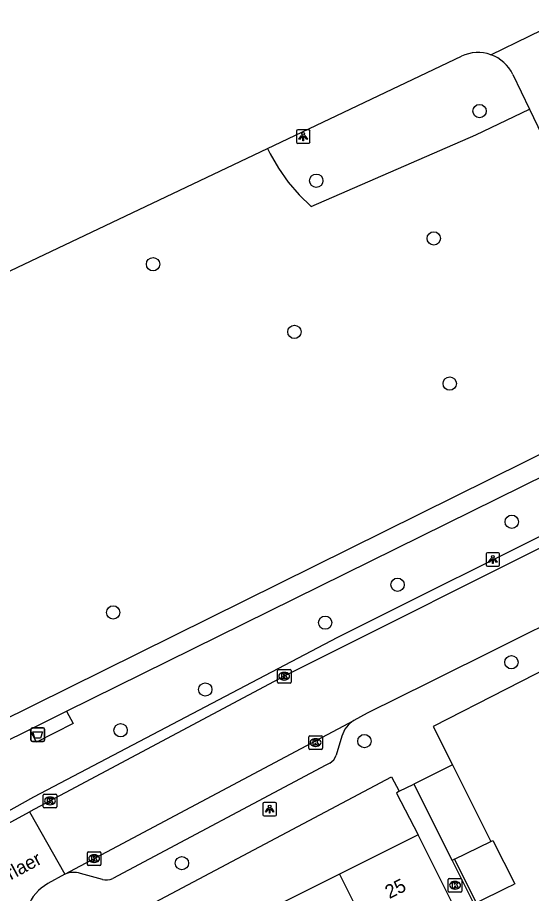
# Model space of a CAD drawing. Extents: x 157793 to 159380, y 380882 to 382313.
# Drawn here: x 158223.5 to 158261.3, y 381604.2 to 381668.6 of the extents above; entities that cross this region are included whole.
import ezdxf

# ---------------------------------------------------------------- set-up
doc = ezdxf.new("R2010")
doc.units = 0
for name, color, linetype in [('IMGEO_Afvalbak', 7, 'Continuous'), ('IMGEO_Boom', 7, 'Continuous'), ('IMGEO_Fietspad_gesloten', 7, 'Continuous'), ('IMGEO_Groenvoorziening', 7, 'Continuous'), ('IMGEO_Kolk', 7, 'Continuous'), ('IMGEO_Lichtpunt', 7, 'Continuous'), ('IMGEO_Openbare_ruimte_label', 7, 'Continuous'), ('IMGEO_Pand', 7, 'Continuous'), ('IMGEO_Pand_nummerreeks', 7, 'Continuous'), ('IMGEO_Rijbaan_lokaal_open', 7, 'Continuous'), ('IMGEO_Voetpad_halfverhard', 7, 'Continuous'), ('IMGEO_Voetpad_open', 7, 'Continuous')]:
    doc.layers.add(name, color=color, linetype=linetype)

msp = doc.modelspace()

# ---------------------------------------------------------------- linework, layer by layer
at = {"layer": 'IMGEO_Afvalbak'}
for p, q in [((158224.627, 381616.37), (158225.417, 381616.37)), ((158225.417, 381616.37), (158224.627, 381616.37)), ((158224.527, 381615.47), (158224.527, 381616.27)), ((158224.527, 381616.27), (158224.527, 381615.47)), ((158225.517, 381616.27), (158225.517, 381615.47)), ((158225.517, 381615.47), (158225.517, 381616.27)), ((158225.417, 381615.37), (158224.627, 381615.37)), ((158224.627, 381615.37), (158225.417, 381615.37))]:
    msp.add_line(p, q, dxfattribs=at)
msp.add_lwpolyline([(158224.67, 381616.084), (158225.374, 381616.084), (158225.225, 381615.614), (158224.819, 381615.614), (158224.67, 381616.084)], dxfattribs=at)
for centre, start, end in [((158224.627, 381616.27), 90, 180), ((158224.627, 381616.27), 90, 180), ((158225.417, 381616.27), 0, 90), ((158225.417, 381616.27), 360, 90), ((158224.627, 381615.47), 180, 270), ((158224.627, 381615.47), 180, 270), ((158225.417, 381615.47), 270, 0), ((158225.417, 381615.47), 270, 0)]:
    msp.add_arc(centre, 0.1, start, end, dxfattribs=at)
at = {"layer": 'IMGEO_Boom'}
for centre in [(158257.466, 381661.7), (158245.477, 381656.583), (158254.103, 381652.342), (158233.488, 381650.442), (158243.869, 381645.471), (158255.273, 381641.669), (158259.829, 381631.518), (158251.446, 381626.891), (158230.563, 381624.855), (158246.129, 381624.102), (158259.803, 381621.19), (158237.327, 381619.188), (158231.109, 381616.193), (158249.009, 381615.397), (158235.612, 381606.429)]:
    msp.add_circle(centre, 0.489, dxfattribs=at)
at = {"layer": 'IMGEO_Fietspad_gesloten'}
for points in [[(158258.297, 381665.839), (158263.928, 381668.574)], [(158241.905, 381658.957), (158256.134, 381665.726)], [(158259.909, 381664.391), (158261.129, 381661.849)], [(158261.129, 381661.849), (158271.114, 381641.038)], [(158134.665, 381607.948), (158241.905, 381658.957)]]:
    msp.add_lwpolyline(points, dxfattribs=at)
for centre, radius, start, end in [((158257.352, 381663.164), 2.837, 70.55256, 115.42853), ((158257.353, 381663.167), 2.834, 25.59315, 70.54249)]:
    msp.add_arc(centre, radius, start, end, dxfattribs=at)
at = {"layer": 'IMGEO_Groenvoorziening'}
msp.add_lwpolyline([(158241.905, 381658.957), (158242.095, 381658.565), (158242.704, 381657.491), (158243.415, 381656.482), (158244.22, 381655.546), (158245.112, 381654.693), (158257.2, 381659.948), (158261.129, 381661.849)], dxfattribs=at)
at = {"layer": 'IMGEO_Kolk'}
for p, q in [((158242.619, 381619.738), (158242.619, 381620.59)), ((158242.694, 381620.664), (158243.546, 381620.664)), ((158243.107, 381620.444), (158243.132, 381620.444)), ((158243.62, 381620.59), (158243.62, 381619.738)), ((158243.546, 381619.664), (158242.694, 381619.664)), ((158243.13, 381619.884), (158243.105, 381619.884)), ((158244.921, 381614.867), (158244.921, 381615.719)), ((158244.996, 381615.793), (158245.848, 381615.793)), ((158245.922, 381615.719), (158245.922, 381614.867)), ((158245.409, 381615.573), (158245.434, 381615.573)), ((158245.848, 381614.793), (158244.996, 381614.793)), ((158245.432, 381615.013), (158245.407, 381615.013)), ((158225.42, 381610.576), (158225.42, 381611.428)), ((158225.495, 381611.502), (158226.347, 381611.502)), ((158225.908, 381611.282), (158225.933, 381611.282)), ((158226.421, 381611.428), (158226.421, 381610.576)), ((158225.931, 381610.722), (158225.906, 381610.722)), ((158226.347, 381610.502), (158225.495, 381610.502)), ((158228.665, 381606.335), (158228.665, 381607.187)), ((158228.74, 381607.261), (158229.592, 381607.261)), ((158229.153, 381607.041), (158229.178, 381607.041)), ((158229.666, 381607.187), (158229.666, 381606.335)), ((158229.592, 381606.261), (158228.74, 381606.261)), ((158229.176, 381606.481), (158229.151, 381606.481)), ((158255.169, 381604.375), (158255.169, 381605.227)), ((158255.244, 381605.301), (158256.096, 381605.301)), ((158255.657, 381605.081), (158255.682, 381605.081)), ((158256.17, 381605.227), (158256.17, 381604.375)), ((158256.096, 381604.301), (158255.244, 381604.301)), ((158255.68, 381604.521), (158255.655, 381604.521))]:
    msp.add_line(p, q, dxfattribs=at)
for points in [[(158242.619, 381619.738), (158242.619, 381620.59)], [(158242.694, 381620.664), (158243.546, 381620.664)], [(158242.94, 381620.364), (158243.063, 381620.364), (158243.063, 381620.213), (158243.193, 381620.364), (158243.357, 381620.364), (158243.211, 381620.213), (158243.364, 381619.964), (158243.212, 381619.964), (158243.127, 381620.128), (158243.063, 381620.061), (158243.063, 381619.964), (158242.94, 381619.964), (158242.94, 381620.364)], [(158243.62, 381620.59), (158243.62, 381619.738)], [(158243.546, 381619.664), (158242.694, 381619.664)], [(158244.921, 381614.867), (158244.921, 381615.719)], [(158244.996, 381615.793), (158245.848, 381615.793)], [(158245.922, 381615.719), (158245.922, 381614.867)], [(158245.242, 381615.493), (158245.365, 381615.493), (158245.365, 381615.342), (158245.495, 381615.493), (158245.659, 381615.493), (158245.513, 381615.342), (158245.666, 381615.093), (158245.514, 381615.093), (158245.429, 381615.257), (158245.365, 381615.19), (158245.365, 381615.093), (158245.242, 381615.093), (158245.242, 381615.493)], [(158245.848, 381614.793), (158244.996, 381614.793)], [(158225.42, 381610.576), (158225.42, 381611.428)], [(158225.495, 381611.502), (158226.347, 381611.502)], [(158225.741, 381611.202), (158225.864, 381611.202), (158225.864, 381611.051), (158225.994, 381611.202), (158226.158, 381611.202), (158226.012, 381611.051), (158226.165, 381610.802), (158226.013, 381610.802), (158225.928, 381610.966), (158225.864, 381610.899), (158225.864, 381610.802), (158225.741, 381610.802), (158225.741, 381611.202)], [(158226.421, 381611.428), (158226.421, 381610.576)], [(158226.347, 381610.502), (158225.495, 381610.502)], [(158228.665, 381606.335), (158228.665, 381607.187)], [(158228.74, 381607.261), (158229.592, 381607.261)], [(158228.986, 381606.961), (158229.109, 381606.961), (158229.109, 381606.81), (158229.239, 381606.961), (158229.403, 381606.961), (158229.257, 381606.81), (158229.41, 381606.561), (158229.258, 381606.561), (158229.173, 381606.725), (158229.109, 381606.658), (158229.109, 381606.561), (158228.986, 381606.561), (158228.986, 381606.961)], [(158229.666, 381607.187), (158229.666, 381606.335)], [(158229.592, 381606.261), (158228.74, 381606.261)], [(158255.169, 381604.375), (158255.169, 381605.227)], [(158255.244, 381605.301), (158256.096, 381605.301)], [(158255.49, 381605.001), (158255.613, 381605.001), (158255.613, 381604.85), (158255.743, 381605.001), (158255.907, 381605.001), (158255.761, 381604.85), (158255.914, 381604.601), (158255.762, 381604.601), (158255.677, 381604.765), (158255.613, 381604.698), (158255.613, 381604.601), (158255.49, 381604.601), (158255.49, 381605.001)], [(158256.17, 381605.227), (158256.17, 381604.375)], [(158256.096, 381604.301), (158255.244, 381604.301)]]:
    msp.add_lwpolyline(points, dxfattribs=at)
for centre, start, end in [((158242.696, 381620.588), 91.55205, 178.44795), ((158242.696, 381620.588), 91.55205, 178.44795), ((158243.544, 381620.588), 1.55205, 88.44795), ((158243.544, 381620.588), 1.55205, 88.44795), ((158242.696, 381619.74), 181.55205, 268.44795), ((158242.696, 381619.74), 181.55205, 268.44795), ((158243.544, 381619.74), 271.55205, 358.44795), ((158243.544, 381619.74), 271.55205, 358.44795), ((158244.998, 381615.717), 91.55205, 178.44795), ((158244.998, 381615.717), 91.55205, 178.44795), ((158245.846, 381615.717), 1.55205, 88.44795), ((158245.846, 381615.717), 1.55205, 88.44795), ((158244.998, 381614.869), 181.55205, 268.44795), ((158244.998, 381614.869), 181.55205, 268.44795), ((158245.846, 381614.869), 271.55205, 358.44795), ((158245.846, 381614.869), 271.55205, 358.44795), ((158225.497, 381611.426), 91.55205, 178.44795), ((158225.497, 381611.426), 91.55205, 178.44795), ((158226.345, 381611.426), 1.55205, 88.44795), ((158226.345, 381611.426), 1.55205, 88.44795), ((158225.497, 381610.578), 181.55205, 268.44795), ((158225.497, 381610.578), 181.55205, 268.44795), ((158226.345, 381610.578), 271.55205, 358.44795), ((158226.345, 381610.578), 271.55205, 358.44795), ((158228.742, 381607.185), 91.55205, 178.44795), ((158228.742, 381607.185), 91.55205, 178.44795), ((158229.59, 381607.185), 1.55205, 88.44795), ((158229.59, 381607.185), 1.55205, 88.44795), ((158228.742, 381606.337), 181.55205, 268.44795), ((158228.742, 381606.337), 181.55205, 268.44795), ((158229.59, 381606.337), 271.55205, 358.44795), ((158229.59, 381606.337), 271.55205, 358.44795), ((158255.246, 381605.225), 91.55205, 178.44795), ((158255.246, 381605.225), 91.55205, 178.44795), ((158256.094, 381605.225), 1.55205, 88.44795), ((158256.094, 381605.225), 1.55205, 88.44795), ((158255.246, 381604.377), 181.55205, 268.44795), ((158255.246, 381604.377), 181.55205, 268.44795), ((158256.094, 381604.377), 271.55205, 358.44795), ((158256.094, 381604.377), 271.55205, 358.44795)]:
    msp.add_arc(centre, 0.0765, start, end, dxfattribs=at)
for centre, major_axis, ratio, start_param, end_param in [((158243.106, 381620.164), (-0.387, 0.002), 0.722429, 4.712389, 7.853982), ((158243.131, 381620.164), (-0.39, 0.002), 0.717154, 1.570796, 4.712389), ((158245.408, 381615.293), (-0.387, 0.002), 0.722429, 4.712389, 7.853982), ((158245.433, 381615.293), (-0.39, 0.002), 0.717154, 1.570796, 4.712389), ((158225.907, 381611.002), (-0.387, 0.002), 0.722429, 4.712389, 7.853982), ((158225.932, 381611.002), (-0.39, 0.002), 0.717154, 1.570796, 4.712389), ((158229.152, 381606.761), (-0.387, 0.002), 0.722429, 4.712389, 7.853982), ((158229.177, 381606.761), (-0.39, 0.002), 0.717154, 1.570796, 4.712389), ((158255.656, 381604.801), (-0.387, 0.002), 0.722429, 4.712389, 7.853982), ((158255.681, 381604.801), (-0.39, 0.002), 0.717154, 1.570796, 4.712389)]:
    msp.add_ellipse(centre, major_axis=major_axis, ratio=ratio, start_param=start_param, end_param=end_param, dxfattribs=at)
at = {"layer": 'IMGEO_Lichtpunt'}
for p, q in [((158244.018, 381660.229), (158244.018, 381659.422)), ((158244.018, 381660.229), (158244.018, 381659.422)), ((158244.92, 381660.324), (158244.112, 381660.324)), ((158244.92, 381660.324), (158244.112, 381660.324)), ((158245.014, 381659.422), (158245.014, 381660.229)), ((158245.014, 381659.422), (158245.014, 381660.229)), ((158244.112, 381659.328), (158244.92, 381659.328)), ((158244.112, 381659.328), (158244.92, 381659.328)), ((158258.847, 381629.245), (158258.039, 381629.245)), ((158258.847, 381629.245), (158258.039, 381629.245)), ((158257.945, 381629.15), (158257.945, 381628.343)), ((158257.945, 381629.15), (158257.945, 381628.343)), ((158258.941, 381628.343), (158258.941, 381629.15)), ((158258.941, 381628.343), (158258.941, 381629.15)), ((158258.039, 381628.249), (158258.847, 381628.249)), ((158258.039, 381628.249), (158258.847, 381628.249)), ((158241.554, 381610.796), (158241.554, 381609.989)), ((158241.554, 381610.796), (158241.554, 381609.989)), ((158242.456, 381610.891), (158241.648, 381610.891)), ((158242.456, 381610.891), (158241.648, 381610.891)), ((158242.55, 381609.989), (158242.55, 381610.796)), ((158242.55, 381609.989), (158242.55, 381610.796)), ((158241.648, 381609.895), (158242.456, 381609.895)), ((158241.648, 381609.895), (158242.456, 381609.895))]:
    msp.add_line(p, q, dxfattribs=at)
for points in [[(158244.392, 381659.893), (158244.431, 381659.865), (158244.243, 381659.603), (158244.205, 381659.63), (158244.392, 381659.893)], [(158244.494, 381659.845), (158244.541, 381659.845), (158244.541, 381659.523), (158244.494, 381659.523), (158244.494, 381659.845)], [(158244.604, 381659.865), (158244.642, 381659.892), (158244.829, 381659.63), (158244.79, 381659.602), (158244.604, 381659.865)], [(158258.319, 381628.814), (158258.358, 381628.786), (158258.17, 381628.524), (158258.132, 381628.551), (158258.319, 381628.814)], [(158258.421, 381628.766), (158258.468, 381628.766), (158258.468, 381628.444), (158258.421, 381628.444), (158258.421, 381628.766)], [(158258.531, 381628.786), (158258.569, 381628.813), (158258.756, 381628.551), (158258.717, 381628.523), (158258.531, 381628.786)], [(158241.928, 381610.46), (158241.967, 381610.432), (158241.779, 381610.17), (158241.741, 381610.197), (158241.928, 381610.46)], [(158242.03, 381610.412), (158242.077, 381610.412), (158242.077, 381610.09), (158242.03, 381610.09), (158242.03, 381610.412)], [(158242.14, 381610.432), (158242.178, 381610.459), (158242.365, 381610.197), (158242.326, 381610.169), (158242.14, 381610.432)]]:
    msp.add_lwpolyline(points, dxfattribs=at)
for centre in [(158244.517, 381660.027), (158258.444, 381628.948), (158242.053, 381610.594)]:
    msp.add_circle(centre, 0.0994, dxfattribs=at)
for centre, start, end in [((158244.112, 381660.229), 90, 180), ((158244.112, 381660.229), 90, 180), ((158244.92, 381660.229), 0, 90), ((158244.92, 381660.229), 0, 90), ((158244.112, 381659.422), 180, 270), ((158244.112, 381659.422), 180, 270), ((158244.92, 381659.422), 270, 0), ((158244.92, 381659.422), 270, 360), ((158258.039, 381629.15), 90, 180), ((158258.039, 381629.15), 90, 180), ((158258.847, 381629.15), 0, 90), ((158258.847, 381629.15), 0, 90), ((158258.039, 381628.343), 180, 270), ((158258.039, 381628.343), 180, 270), ((158258.847, 381628.343), 270, 0), ((158258.847, 381628.343), 270, 360), ((158241.648, 381610.796), 90, 180), ((158241.648, 381610.796), 90, 180), ((158242.456, 381610.796), 0, 90), ((158242.456, 381610.796), 0, 90), ((158241.648, 381609.989), 180, 270), ((158241.648, 381609.989), 180, 270), ((158242.456, 381609.989), 270, 0), ((158242.456, 381609.989), 270, 360)]:
    msp.add_arc(centre, 0.0946, start, end, dxfattribs=at)
at = {"layer": 'IMGEO_Pand'}
for points in [[(158255.473, 381613.653), (158252.646, 381612.242)], [(158255.473, 381613.653), (158258.284, 381608.021)], [(158252.646, 381612.242), (158255.452, 381606.621)], [(158252.968, 381608.515), (158247.181, 381605.626)], [(158256.91, 381600.62), (158252.968, 381608.515)], [(158258.284, 381608.021), (158258.447, 381608.102), (158260.044, 381604.902), (158259.881, 381604.821), (158259.473, 381604.62), (158257.234, 381603.513), (158255.637, 381606.713)], [(158255.637, 381606.713), (158258.284, 381608.021)], [(158255.637, 381606.713), (158255.452, 381606.621)], [(158247.181, 381605.626), (158241.544, 381602.813)], [(158247.181, 381605.626), (158251.122, 381597.731)]]:
    msp.add_lwpolyline(points, dxfattribs=at)
at = {"layer": 'IMGEO_Rijbaan_lokaal_open'}
for points in [[(158273.591, 381633.934), (158271.644, 381633.72), (158270.035, 381633.294), (158264.837, 381631.057), (158243.12, 381620.164), (158224.426, 381610.205)], [(158269.354, 381627.481), (158253.814, 381619.732), (158249.211, 381617.443), (158248.241, 381616.921)], [(158227.022, 381605.619), (158248.241, 381616.921)], [(158219.424, 381607.478), (158224.426, 381610.205)], [(158224.426, 381610.205), (158227.022, 381605.619)], [(158227.022, 381605.619), (158225.771, 381604.921)]]:
    msp.add_lwpolyline(points, dxfattribs=at)
msp.add_arc((158227.301, 381602.091), 3.217, 118.3903, 199.81695, dxfattribs=at)
at = {"layer": 'IMGEO_Voetpad_halfverhard'}
for points in [[(158216.977, 381614.225), (158271.114, 381641.038)], [(158227.145, 381617.595), (158271.78, 381639.651)], [(158214.514, 381611.353), (158224.432, 381616.254)]]:
    msp.add_lwpolyline(points, dxfattribs=at)
at = {"layer": 'IMGEO_Voetpad_open'}
for points in [[(158269.039, 381633.802), (158264.685, 381631.821), (158247.025, 381623.023), (158224.718, 381611.289), (158218.689, 381607.912), (158219.424, 381607.478)], [(158270.397, 381624.809), (158270.144, 381624.696), (158254.068, 381616.48), (158255.473, 381613.653)], [(158224.432, 381616.254), (158227.145, 381617.595)], [(158227.145, 381617.595), (158227.622, 381616.703), (158224.921, 381615.32), (158224.432, 381616.254)], [(158247.356, 381615.76), (158246.945, 381614.369)], [(158246.46, 381613.785), (158246.171, 381613.631), (158230.525, 381605.311)], [(158228.387, 381600.769), (158251.002, 381612.779), (158251.569, 381611.717)], [(158251.569, 381611.717), (158252.646, 381612.242)], [(158251.569, 381611.717), (158251.372, 381611.578), (158252.968, 381608.515)], [(158255.452, 381606.621), (158257.845, 381601.827), (158260.271, 381596.966), (158261.671, 381597.665), (158261.712, 381597.581), (158264.106, 381592.734), (158265.416, 381593.381), (158265.464, 381593.284), (158267.858, 381588.438), (158269.275, 381589.138), (158269.324, 381589.038), (158271.708, 381584.211), (158272.947, 381584.823), (158273.006, 381584.704)], [(158229.769, 381605.23), (158228.154, 381605.67)]]:
    msp.add_lwpolyline(points, dxfattribs=at)
for centre, radius, start, end in [((158249.25, 381615.234), 1.966, 120.89076, 164.47459), ((158245.929, 381614.719), 1.075, 299.60637, 340.97576), ((158227.658, 381604.084), 1.662, 72.64297, 112.51623), ((158230.042, 381606.248), 1.054, 254.97215, 297.25885)]:
    msp.add_arc(centre, radius, start, end, dxfattribs=at)

# ---------------------------------------------------------------- texts
at = {"layer": 'IMGEO_Openbare_ruimte_label'}
msp.add_text('Herlaer', height=1, rotation=28.2309, dxfattribs=at).set_placement((158221.541, 381604.358))
at = {"layer": 'IMGEO_Pand_nummerreeks'}
msp.add_text('25', height=1, rotation=26.52592, dxfattribs=at).set_placement((158250.838, 381603.786))

doc.saveas('drawing.dxf')
